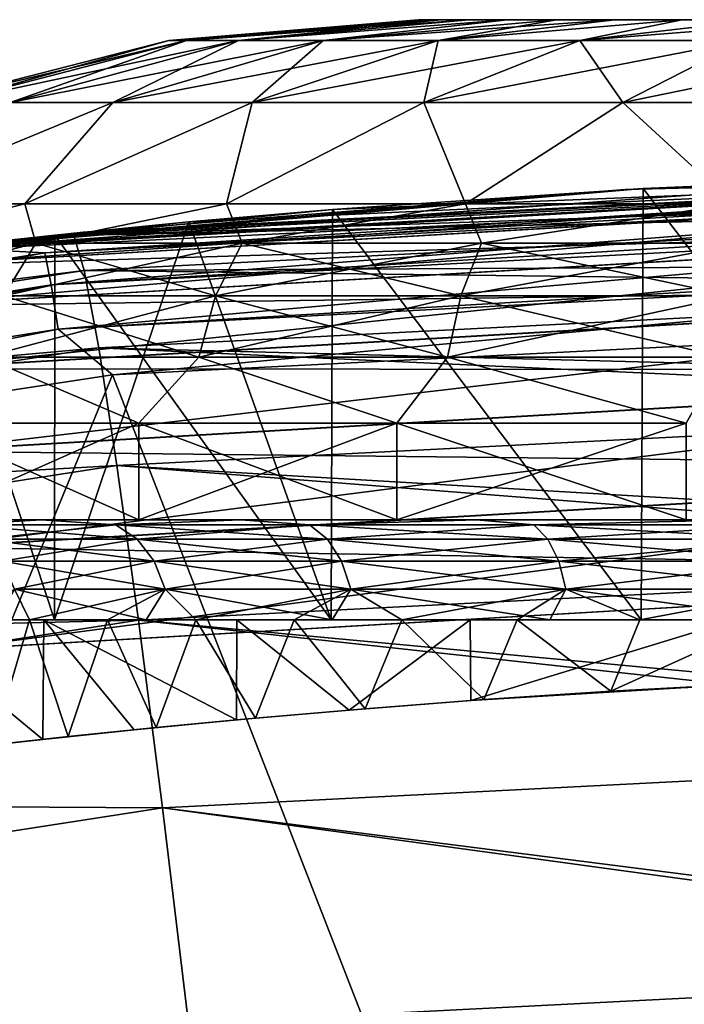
# Model space of a CAD drawing. Header units: metres. Extents: x -24 to 24, y -238 to 25.
# Tile 466 of 477: x -2.6 to -1.27, y 22.83 to 24.8. Entities that reach past the tile are written whole.
import ezdxf

# ---------------------------------------------------------------- set-up
doc = ezdxf.new("R2010")
doc.units = ezdxf.units.M
doc.layers.add('solid_10441023_001', color=7, linetype='CONTINUOUS')

msp = doc.modelspace()

# ---------------------------------------------------------------- linework, layer by layer
at = {"layer": 'solid_10441023_001'}
for points in [[(-2.29784, 24.758404, -53.299999), (-1.799999, 24.799999, -53.299999), (-1.788672, 24.799999, -53.501629)], [(-2.29784, 24.758404, -53.299999), (-2.262931, 24.758404, -52.900986), (-1.799999, 24.799999, -53.299999)], [(-2.262931, 24.758404, -53.699017), (-2.29784, 24.758404, -53.299999), (-1.788672, 24.799999, -53.501629)], [(-2.262931, 24.758404, -52.900986), (-1.754826, 24.799999, -52.899273), (-1.788672, 24.799999, -53.098373)], [(-2.262931, 24.758404, -52.900986), (-2.159264, 24.758404, -52.514091), (-1.754826, 24.799999, -52.899273)], [(-2.262931, 24.758404, -52.900986), (-1.788672, 24.799999, -53.098373), (-1.799999, 24.799999, -53.299999)], [(-2.262931, 24.758404, -53.699017), (-1.788672, 24.799999, -53.501629), (-1.754826, 24.799999, -53.700729)], [(-2.262931, 24.758404, -53.699017), (-1.754826, 24.799999, -53.700729), (-1.698898, 24.799999, -53.894764)], [(-2.159264, 24.758404, -54.085907), (-2.262931, 24.758404, -53.699017), (-1.698898, 24.799999, -53.894764)], [(-2.159264, 24.758404, -52.514091), (-1.621573, 24.799999, -52.518658), (-1.698898, 24.799999, -52.705235)], [(-2.159264, 24.758404, -52.514091), (-1.989988, 24.758404, -52.151081), (-1.621573, 24.799999, -52.518658)], [(-2.159264, 24.758404, -52.514091), (-1.698898, 24.799999, -52.705235), (-1.754826, 24.799999, -52.899273)], [(-2.159264, 24.758404, -54.085907), (-1.698898, 24.799999, -53.894764), (-1.621573, 24.799999, -54.081341)], [(-1.989988, 24.758404, -54.448921), (-2.159264, 24.758404, -54.085907), (-1.621573, 24.799999, -54.081341)], [(-1.989988, 24.758404, -52.151081), (-1.523855, 24.799999, -52.341946), (-1.621573, 24.799999, -52.518658)], [(-1.989988, 24.758404, -52.151081), (-1.760248, 24.758404, -51.822975), (-1.523855, 24.799999, -52.341946)], [(-1.989988, 24.758404, -54.448921), (-1.621573, 24.799999, -54.081341), (-1.523855, 24.799999, -54.258053)], [(-1.989988, 24.758404, -54.448921), (-1.523855, 24.799999, -54.258053), (-1.40693, 24.799999, -54.422741)], [(-1.760248, 24.758404, -54.777023), (-1.989988, 24.758404, -54.448921), (-1.40693, 24.799999, -54.422741)], [(-1.788672, 24.799999, -53.501629), (-1.799999, 24.799999, -53.299999), (-1.788672, 24.799999, -53.098373)], [(-1.788672, 24.799999, -53.501629), (-1.788672, 24.799999, -53.098373), (-1.754826, 24.799999, -52.899273)], [(-1.754826, 24.799999, -53.700729), (-1.788672, 24.799999, -53.501629), (-1.754826, 24.799999, -52.899273)], [(-1.760248, 24.758404, -51.822975), (-1.272325, 24.799999, -52.026741), (-1.40693, 24.799999, -52.177261)], [(-1.760248, 24.758404, -51.822975), (-1.477023, 24.758404, -51.539753), (-1.272325, 24.799999, -52.026741)], [(-1.760248, 24.758404, -51.822975), (-1.40693, 24.799999, -52.177261), (-1.523855, 24.799999, -52.341946)], [(-1.760248, 24.758404, -54.777023), (-1.40693, 24.799999, -54.422741), (-1.272325, 24.799999, -54.573257)], [(-1.477023, 24.758404, -55.060249), (-1.760248, 24.758404, -54.777023), (-1.272325, 24.799999, -54.573257)], [(-1.754826, 24.799999, -53.700729), (-1.754826, 24.799999, -52.899273), (-1.698898, 24.799999, -52.705235)], [(-1.698898, 24.799999, -53.894764), (-1.754826, 24.799999, -53.700729), (-1.698898, 24.799999, -52.705235)], [(-1.698898, 24.799999, -53.894764), (-1.698898, 24.799999, -52.705235), (-1.621573, 24.799999, -52.518658)], [(-1.621573, 24.799999, -54.081341), (-1.698898, 24.799999, -53.894764), (-1.621573, 24.799999, -52.518658)], [(-1.621573, 24.799999, -54.081341), (-1.621573, 24.799999, -52.518658), (-1.523855, 24.799999, -52.341946)], [(-1.523855, 24.799999, -54.258053), (-1.621573, 24.799999, -54.081341), (-1.523855, 24.799999, -52.341946)], [(-1.523855, 24.799999, -54.258053), (-1.523855, 24.799999, -52.341946), (-1.40693, 24.799999, -52.177261)], [(-1.40693, 24.799999, -54.422741), (-1.523855, 24.799999, -54.258053), (-1.40693, 24.799999, -52.177261)], [(-1.477023, 24.758404, -51.539753), (-1.121681, 24.799999, -51.892223), (-1.272325, 24.799999, -52.026741)], [(-1.477023, 24.758404, -51.539753), (-1.14892, 24.758404, -51.310013), (-1.121681, 24.799999, -51.892223)], [(-1.477023, 24.758404, -55.060249), (-1.272325, 24.799999, -54.573257), (-1.121681, 24.799999, -54.707775)], [(-1.477023, 24.758404, -55.060249), (-1.121681, 24.799999, -54.707775), (-0.956921, 24.799999, -54.824566)], [(-1.14892, 24.758404, -55.289989), (-1.477023, 24.758404, -55.060249), (-0.956921, 24.799999, -54.824566)], [(-1.40693, 24.799999, -54.422741), (-1.40693, 24.799999, -52.177261), (-1.272325, 24.799999, -52.026741)], [(-1.272325, 24.799999, -54.573257), (-1.40693, 24.799999, -54.422741), (-1.272325, 24.799999, -52.026741)], [(-1.272325, 24.799999, -54.573257), (-1.272325, 24.799999, -52.026741), (-1.121681, 24.799999, -51.892223)], [(-1.121681, 24.799999, -54.707775), (-1.272325, 24.799999, -54.573257), (-1.121681, 24.799999, -51.892223)], [(-2.262931, 24.758404, -53.699017), (-2.740544, 24.634441, -53.783234), (-2.782821, 24.634441, -53.299999)], [(-2.29784, 24.758404, -53.299999), (-2.782821, 24.634441, -53.299999), (-2.740544, 24.634441, -52.816769)], [(-2.262931, 24.758404, -53.699017), (-2.782821, 24.634441, -53.299999), (-2.29784, 24.758404, -53.299999)], [(-2.159264, 24.758404, -54.085907), (-2.614997, 24.634441, -54.251781), (-2.740544, 24.634441, -53.783234)], [(-2.159264, 24.758404, -54.085907), (-2.740544, 24.634441, -53.783234), (-2.262931, 24.758404, -53.699017)], [(-2.262931, 24.758404, -52.900986), (-2.740544, 24.634441, -52.816769), (-2.614997, 24.634441, -52.348221)], [(-2.29784, 24.758404, -53.299999), (-2.740544, 24.634441, -52.816769), (-2.262931, 24.758404, -52.900986)], [(-1.989988, 24.758404, -54.448921), (-2.409994, 24.634441, -54.69141), (-2.614997, 24.634441, -54.251781)], [(-1.989988, 24.758404, -54.448921), (-2.614997, 24.634441, -54.251781), (-2.159264, 24.758404, -54.085907)], [(-2.159264, 24.758404, -52.514091), (-2.614997, 24.634441, -52.348221), (-2.409994, 24.634441, -51.908588)], [(-2.262931, 24.758404, -52.900986), (-2.614997, 24.634441, -52.348221), (-2.159264, 24.758404, -52.514091)], [(-1.760248, 24.758404, -54.777023), (-2.131765, 24.634441, -55.088764), (-2.409994, 24.634441, -54.69141)], [(-1.760248, 24.758404, -54.777023), (-2.409994, 24.634441, -54.69141), (-1.989988, 24.758404, -54.448921)], [(-1.989988, 24.758404, -52.151081), (-2.409994, 24.634441, -51.908588), (-2.131765, 24.634441, -51.511238)], [(-2.159264, 24.758404, -52.514091), (-2.409994, 24.634441, -51.908588), (-1.989988, 24.758404, -52.151081)], [(-1.477023, 24.758404, -55.060249), (-1.788763, 24.634441, -55.431767), (-2.131765, 24.634441, -55.088764)], [(-1.477023, 24.758404, -55.060249), (-2.131765, 24.634441, -55.088764), (-1.760248, 24.758404, -54.777023)], [(-1.760248, 24.758404, -51.822975), (-2.131765, 24.634441, -51.511238), (-1.788763, 24.634441, -51.168236)], [(-1.989988, 24.758404, -52.151081), (-2.131765, 24.634441, -51.511238), (-1.760248, 24.758404, -51.822975)], [(-1.14892, 24.758404, -55.289989), (-1.391411, 24.634441, -55.709995), (-1.788763, 24.634441, -55.431767)], [(-1.14892, 24.758404, -55.289989), (-1.788763, 24.634441, -55.431767), (-1.477023, 24.758404, -55.060249)], [(-1.477023, 24.758404, -51.539753), (-1.788763, 24.634441, -51.168236), (-1.391411, 24.634441, -50.890007)], [(-1.760248, 24.758404, -51.822975), (-1.788763, 24.634441, -51.168236), (-1.477023, 24.758404, -51.539753)], [(-1.477023, 24.758404, -51.539753), (-1.391411, 24.634441, -50.890007), (-1.14892, 24.758404, -51.310013)], [(-0.785908, 24.758404, -55.459263), (-0.951781, 24.634441, -55.914997), (-1.391411, 24.634441, -55.709995)], [(-0.785908, 24.758404, -55.459263), (-1.391411, 24.634441, -55.709995), (-1.14892, 24.758404, -55.289989)], [(-1.14892, 24.758404, -51.310013), (-1.391411, 24.634441, -50.890007), (-0.951781, 24.634441, -50.685005)], [(-2.409994, 24.634441, -51.908588), (-2.900333, 24.431805, -51.855816), (-2.585581, 24.431805, -51.347469)], [(-2.409994, 24.634441, -51.908588), (-2.614997, 24.634441, -52.348221), (-2.900333, 24.431805, -51.855816)], [(-2.409994, 24.634441, -54.69141), (-2.585572, 24.431805, -55.252541), (-2.900326, 24.431805, -54.744198)], [(-2.614997, 24.634441, -54.251781), (-2.409994, 24.634441, -54.69141), (-2.900326, 24.431805, -54.744198)], [(-2.131765, 24.634441, -51.511238), (-2.585581, 24.431805, -51.347469), (-2.182781, 24.431805, -50.905617)], [(-2.131765, 24.634441, -51.511238), (-2.409994, 24.634441, -51.908588), (-2.585581, 24.431805, -51.347469)], [(-2.131765, 24.634441, -55.088764), (-2.18277, 24.431805, -55.694393), (-2.585572, 24.431805, -55.252541)], [(-2.409994, 24.634441, -54.69141), (-2.131765, 24.634441, -55.088764), (-2.585572, 24.431805, -55.252541)], [(-1.788763, 24.634441, -51.168236), (-2.182781, 24.431805, -50.905617), (-1.705647, 24.431805, -50.5453)], [(-1.788763, 24.634441, -51.168236), (-2.131765, 24.634441, -51.511238), (-2.182781, 24.431805, -50.905617)], [(-1.788763, 24.634441, -55.431767), (-1.705636, 24.431805, -56.054707), (-2.18277, 24.431805, -55.694393)], [(-2.131765, 24.634441, -55.088764), (-1.788763, 24.634441, -55.431767), (-2.18277, 24.431805, -55.694393)], [(-1.391411, 24.634441, -50.890007), (-1.788763, 24.634441, -51.168236), (-1.705647, 24.431805, -50.5453)], [(-1.788763, 24.634441, -55.431767), (-1.391411, 24.634441, -55.709995), (-1.705636, 24.431805, -56.054707)], [(-1.391411, 24.634441, -50.890007), (-1.705647, 24.431805, -50.5453), (-1.17043, 24.431805, -50.278793)], [(-1.391411, 24.634441, -55.709995), (-1.170419, 24.431805, -56.321213), (-1.705636, 24.431805, -56.054707)], [(-0.951781, 24.634441, -50.685005), (-1.391411, 24.634441, -50.890007), (-1.17043, 24.431805, -50.278793)], [(-1.391411, 24.634441, -55.709995), (-0.951781, 24.634441, -55.914997), (-1.170419, 24.431805, -56.321213)], [(-2.844276, 24.334339, -102.400002), (0, 24.5, -57.25), (0, 24.5, -102.400002)], [(-0.686016, 24.490395, -57.186718), (0, 24.5, -57.25), (-2.844276, 24.334339, -102.400002)], [(-2.841112, 24.307264, -102.607056), (-2.844276, 24.334339, -102.400002), (0, 24.5, -102.400002)], [(-2.771899, 24.34269, -50.974316), (-2.844276, 24.334339, 43.099998), (0, 24.5, 43.099998)], [(0, 24.472958, 43.306248), (0, 24.5, 43.099998), (-2.844276, 24.334339, 43.099998)], [(-1.350438, 24.462753, -56.998402), (-0.686016, 24.490395, -57.186718), (-2.844276, 24.334339, -102.400002)], [(0, 24.47274, -102.607056), (-2.841112, 24.307264, -102.607056), (0, 24.5, -102.400002)], [(-2.525731, 24.369463, -50.728146), (-2.771899, 24.34269, -50.974316), (0, 24.5, 43.099998)], [(-2.736919, 24.344151, 58.323162), (-2.469342, 24.37524, 58.386086), (0, 24.5, 58.443073)], [(-2.736919, 24.344151, 58.323162), (0, 24.5, 58.443073), (0, 24.497602, 58.394157)], [(-2.545766, 24.333725, 58.202251), (-2.736919, 24.344151, 58.323162), (0, 24.497602, 58.394157)], [(-2.545766, 24.333725, 58.202251), (0, 24.497602, 58.394157), (0, 24.480036, 58.303196)], [(-2.257971, 24.395729, -50.506001), (-2.525731, 24.369463, -50.728146), (0, 24.5, 43.099998)], [(0, 24.49552, 65.654892), (-1.38657, 24.460732, 65.491135), (-2.488129, 24.36858, 65.686508)], [(0, 24.452522, 66.040741), (0, 24.49552, 65.654892), (-2.488129, 24.36858, 65.686508)], [(0, 24.5, 65.482971), (0, 24.5, 58.443073), (-2.469342, 24.37524, 58.386086)], [(-1.38657, 24.460732, 65.491135), (0, 24.5, 65.482971), (-2.469342, 24.37524, 58.386086)], [(-1.971051, 24.420586, -50.309788), (-2.257971, 24.395729, -50.506001), (0, 24.5, 43.099998)], [(-1.350444, 24.462753, -50.001598), (-1.971051, 24.420586, -50.309788), (0, 24.5, 43.099998)], [(0, 24.49552, 65.654892), (0, 24.5, 65.482971), (-1.38657, 24.460732, 65.491135)], [(-0.686019, 24.490393, -49.813282), (-1.350444, 24.462753, -50.001598), (0, 24.5, 43.099998)], [(-0.689021, 23.6, -49.813843), (-1.350444, 24.462753, -50.001598), (-0.686019, 24.490393, -49.813282)], [(-0.689021, 23.6, -57.186157), (-0.686016, 24.490395, -57.186718), (-1.350438, 24.462753, -56.998402)], [(-2.841137, 24.30748, 43.306248), (0, 24.472958, 43.306248), (-2.844276, 24.334339, 43.099998)], [(0, 24.393135, 43.499454), (0, 24.472958, 43.306248), (-2.841137, 24.30748, 43.306248)], [(-2.831821, 24.227781, -102.800179), (-2.841112, 24.307264, -102.607056), (0, 24.47274, -102.607056)], [(0, 24.392715, -102.800179), (-2.831821, 24.227781, -102.800179), (0, 24.47274, -102.607056)], [(-2.545766, 24.333725, 58.202251), (0, 24.480036, 58.303196), (0, 24.467016, 58.264481)], [(-2.545766, 24.333725, 58.202251), (0, 24.467016, 58.264481), (-2.53336, 24.270206, 58.08503)], [(-2.53336, 24.270206, 58.08503), (0, 24.467016, 58.264481), (0, 24.421825, 58.174629)], [(-1.97104, 24.420586, -56.69022), (-1.350438, 24.462753, -56.998402), (-2.844276, 24.334339, -102.400002)], [(-2.765031, 24.343472, 65.516441), (-1.38657, 24.460732, 65.491135), (-2.469342, 24.37524, 58.386086)], [(-2.488129, 24.36858, 65.686508), (-1.38657, 24.460732, 65.491135), (-2.765031, 24.343472, 65.516441)], [(0, 24.452522, 66.040741), (-2.488129, 24.36858, 65.686508), (0, 24.424351, 66.185509)], [(-1.354595, 23.6, -50.003204), (-1.971051, 24.420586, -50.309788), (-1.350444, 24.462753, -50.001598)], [(-1.354595, 23.6, -56.996796), (-1.350438, 24.462753, -56.998402), (-1.97104, 24.420586, -56.69022)], [(-0.689021, 23.6, -57.186157), (-1.350438, 24.462753, -56.998402), (-1.354595, 23.6, -56.996796)], [(-1.354595, 23.6, -50.003204), (-1.350444, 24.462753, -50.001598), (-0.689021, 23.6, -49.813843)], [(-2.898782, 24.352942, -51.626389), (-2.585581, 24.431805, -51.347469), (-2.900333, 24.431805, -51.855816)], [(-2.898782, 24.352942, -54.973614), (-2.900326, 24.431805, -54.744198), (-2.585572, 24.431805, -55.252541)], [(-2.564123, 24.352942, -51.148445), (-2.585581, 24.431805, -51.347469), (-2.898782, 24.352942, -51.626389)], [(-2.898782, 24.352942, -54.973614), (-2.585572, 24.431805, -55.252541), (-2.564123, 24.352942, -55.451553)], [(-2.564123, 24.352942, -51.148445), (-2.182781, 24.431805, -50.905617), (-2.585581, 24.431805, -51.347469)], [(-2.564123, 24.352942, -55.451553), (-2.585572, 24.431805, -55.252541), (-2.18277, 24.431805, -55.694393)], [(-2.151555, 24.352942, -50.735878), (-2.182781, 24.431805, -50.905617), (-2.564123, 24.352942, -51.148445)], [(-2.564123, 24.352942, -55.451553), (-2.18277, 24.431805, -55.694393), (-2.151555, 24.352942, -55.864124)], [(-2.151555, 24.352942, -50.735878), (-1.705647, 24.431805, -50.5453), (-2.182781, 24.431805, -50.905617)], [(-2.151555, 24.352942, -55.864124), (-2.18277, 24.431805, -55.694393), (-1.705636, 24.431805, -56.054707)], [(-1.673612, 24.352942, -50.401218), (-1.705647, 24.431805, -50.5453), (-2.151555, 24.352942, -50.735878)], [(-2.151555, 24.352942, -55.864124), (-1.705636, 24.431805, -56.054707), (-1.673612, 24.352942, -56.19878)], [(-1.673612, 24.352942, -50.401218), (-1.17043, 24.431805, -50.278793), (-1.705647, 24.431805, -50.5453)], [(-1.673612, 24.352942, -56.19878), (-1.705636, 24.431805, -56.054707), (-1.170419, 24.431805, -56.321213)], [(-1.144818, 24.352942, -50.154636), (-1.17043, 24.431805, -50.278793), (-1.673612, 24.352942, -50.401218)], [(-1.673612, 24.352942, -56.19878), (-1.170419, 24.431805, -56.321213), (-1.144818, 24.352942, -56.445362)], [(-2.257964, 24.395729, -56.494007), (-1.97104, 24.420586, -56.69022), (-2.844276, 24.334339, -102.400002)], [(-2.53336, 24.270206, 58.08503), (0, 24.421825, 58.174629), (0, 24.403185, 58.147369)], [(-2.488129, 24.36858, 65.686508), (-2.46728, 24.298422, 66.216858), (0, 24.424351, 66.185509)], [(0, 24.311453, 66.582458), (0, 24.424351, 66.185509), (-2.46728, 24.298422, 66.216858)], [(-1.974054, 23.6, -50.311646), (-2.257971, 24.395729, -50.506001), (-1.971051, 24.420586, -50.309788)], [(-1.974054, 23.6, -56.688354), (-1.97104, 24.420586, -56.69022), (-2.257964, 24.395729, -56.494007)], [(-1.354595, 23.6, -56.996796), (-1.97104, 24.420586, -56.69022), (-1.974054, 23.6, -56.688354)], [(-1.974054, 23.6, -50.311646), (-1.971051, 24.420586, -50.309788), (-1.354595, 23.6, -50.003204)], [(-2.525723, 24.369463, -56.271862), (-2.257964, 24.395729, -56.494007), (-2.844276, 24.334339, -102.400002)], [(-2.83187, 24.228197, 43.499454), (0, 24.393135, 43.499454), (-2.841137, 24.30748, 43.306248)], [(0, 24.265982, 43.66539), (0, 24.393135, 43.499454), (-2.83187, 24.228197, 43.499454)], [(-2.81704, 24.101315, -102.965981), (-2.831821, 24.227781, -102.800179), (0, 24.392715, -102.800179)], [(0, 24.265388, -102.965981), (-2.81704, 24.101315, -102.965981), (0, 24.392715, -102.800179)], [(-2.53336, 24.270206, 58.08503), (0, 24.403185, 58.147369), (-2.519498, 24.181541, 57.992004)], [(-2.5263, 23.6, -50.728664), (-2.525731, 24.369463, -50.728146), (-2.257971, 24.395729, -50.506001)], [(-2.5263, 23.6, -50.728664), (-2.257971, 24.395729, -50.506001), (-1.974054, 23.6, -50.311646)], [(-1.974054, 23.6, -56.688354), (-2.257964, 24.395729, -56.494007), (-2.525723, 24.369463, -56.271862)], [(-2.519498, 24.181541, 57.992004), (0, 24.403185, 58.147369), (0, 24.329788, 58.067253)], [(-2.488129, 24.36858, 65.686508), (-4.133222, 24.14884, 65.55986), (-4.950073, 23.988949, 65.788254)], [(-2.488129, 24.36858, 65.686508), (-4.950073, 23.988949, 65.788254), (-2.46728, 24.298422, 66.216858)], [(-2.765031, 24.343472, 65.516441), (-2.469342, 24.37524, 58.386086), (-4.92091, 24.000721, 58.215004)], [(-2.736919, 24.344151, 58.323162), (-4.92091, 24.000721, 58.215004), (-2.469342, 24.37524, 58.386086)], [(-2.488129, 24.36858, 65.686508), (-2.765031, 24.343472, 65.516441), (-4.133222, 24.14884, 65.55986)], [(-2.771892, 24.342691, -56.025688), (-2.525723, 24.369463, -56.271862), (-2.844276, 24.334339, -102.400002)], [(-2.5263, 23.6, -50.728664), (-2.771899, 24.34269, -50.974316), (-2.525731, 24.369463, -50.728146)], [(-2.5263, 23.6, -56.271336), (-2.525723, 24.369463, -56.271862), (-2.771892, 24.342691, -56.025688)], [(-1.974054, 23.6, -56.688354), (-2.525723, 24.369463, -56.271862), (-2.5263, 23.6, -56.271336)], [(-2.564123, 24.352942, -55.451553), (-2.627569, 24.248238, -55.504791), (-2.970509, 24.248238, -55.015022)], [(-2.898782, 24.352942, -54.973614), (-2.564123, 24.352942, -55.451553), (-2.970509, 24.248238, -55.015022)], [(-2.564123, 24.352942, -51.148445), (-2.898782, 24.352942, -51.626389), (-2.627569, 24.248238, -51.095207)], [(-2.151555, 24.352942, -55.864124), (-2.204792, 24.248238, -55.92757), (-2.627569, 24.248238, -55.504791)], [(-2.564123, 24.352942, -55.451553), (-2.151555, 24.352942, -55.864124), (-2.627569, 24.248238, -55.504791)], [(-2.564123, 24.352942, -51.148445), (-2.627569, 24.248238, -51.095207), (-2.204792, 24.248238, -50.672432)], [(-2.151555, 24.352942, -50.735878), (-2.564123, 24.352942, -51.148445), (-2.204792, 24.248238, -50.672432)], [(-1.673612, 24.352942, -56.19878), (-1.715024, 24.248238, -56.270508), (-2.204792, 24.248238, -55.92757)], [(-2.151555, 24.352942, -55.864124), (-1.673612, 24.352942, -56.19878), (-2.204792, 24.248238, -55.92757)], [(-2.151555, 24.352942, -50.735878), (-2.204792, 24.248238, -50.672432), (-1.715024, 24.248238, -50.329491)], [(-1.673612, 24.352942, -50.401218), (-2.151555, 24.352942, -50.735878), (-1.715024, 24.248238, -50.329491)], [(-1.144818, 24.352942, -56.445362), (-1.173146, 24.248238, -56.52319), (-1.715024, 24.248238, -56.270508)], [(-1.673612, 24.352942, -56.19878), (-1.144818, 24.352942, -56.445362), (-1.715024, 24.248238, -56.270508)], [(-1.673612, 24.352942, -50.401218), (-1.715024, 24.248238, -50.329491), (-1.173146, 24.248238, -50.076809)], [(-1.144818, 24.352942, -50.154636), (-1.673612, 24.352942, -50.401218), (-1.173146, 24.248238, -50.076809)], [(-5.057353, 23.936728, 58.017132), (-2.736919, 24.344151, 58.323162), (-2.545766, 24.333725, 58.202251)], [(-5.057353, 23.936728, 58.017132), (-2.545766, 24.333725, 58.202251), (-5.032791, 23.87513, 57.900803)], [(-2.545766, 24.333725, 58.202251), (-2.53336, 24.270206, 58.08503), (-5.032791, 23.87513, 57.900803)], [(-2.5263, 23.6, -56.271336), (-2.771892, 24.342691, -56.025688), (-2.992522, 23.6, -55.759937)], [(-2.992522, 23.6, -51.240063), (-2.771899, 24.34269, -50.974316), (-2.5263, 23.6, -50.728664)], [(-2.519498, 24.181541, 57.992004), (0, 24.329788, 58.067253), (0, 24.31402, 58.053982)], [(-2.519498, 24.181541, 57.992004), (0, 24.31402, 58.053982), (-2.410843, 24.089916, 57.933311)], [(0, 24.311453, 66.582458), (-2.46728, 24.298422, 66.216858), (0, 24.268318, 66.697647)], [(0, 24.31402, 58.053982), (0, 24.211309, 57.989918), (-2.410843, 24.089916, 57.933311)], [(-4.950073, 23.988949, 65.788254), (-4.907294, 23.921631, 66.31765), (-2.46728, 24.298422, 66.216858)], [(-2.46728, 24.298422, 66.216858), (-4.907294, 23.921631, 66.31765), (-2.438273, 24.143818, 66.728607)], [(-2.46728, 24.298422, 66.216858), (-2.438273, 24.143818, 66.728607), (0, 24.268318, 66.697647)], [(-5.032791, 23.87513, 57.900803), (-2.53336, 24.270206, 58.08503), (-5.005347, 23.788609, 57.808777)], [(-2.53336, 24.270206, 58.08503), (-2.519498, 24.181541, 57.992004), (-5.005347, 23.788609, 57.808777)], [(-2.817108, 24.101904, 43.66539), (0, 24.265982, 43.66539), (-2.83187, 24.228197, 43.499454)], [(0, 24.100182, 43.792717), (0, 24.265982, 43.66539), (-2.817108, 24.101904, 43.66539)], [(-2.797776, 23.936504, -103.093132), (-2.81704, 24.101315, -102.965981), (0, 24.265388, -102.965981)], [(0, 24.099455, -103.093132), (-2.797776, 23.936504, -103.093132), (0, 24.265388, -102.965981)], [(0, 24.080853, 67.092537), (0, 24.268318, 66.697647), (-2.438273, 24.143818, 66.728607)], [(-2.204792, 24.248238, -55.92757), (-2.238323, 24.125349, -55.967529), (-2.66753, 24.125349, -55.538322)], [(-2.627569, 24.248238, -55.504791), (-2.204792, 24.248238, -55.92757), (-2.66753, 24.125349, -55.538322)], [(-2.627569, 24.248238, -51.095207), (-2.66753, 24.125349, -51.061676), (-2.238323, 24.125349, -50.632469)], [(-2.204792, 24.248238, -50.672432), (-2.627569, 24.248238, -51.095207), (-2.238323, 24.125349, -50.632469)], [(-1.715024, 24.248238, -56.270508), (-1.741106, 24.125349, -56.315685), (-2.238323, 24.125349, -55.967529)], [(-2.204792, 24.248238, -55.92757), (-1.715024, 24.248238, -56.270508), (-2.238323, 24.125349, -55.967529)], [(-2.204792, 24.248238, -50.672432), (-2.238323, 24.125349, -50.632469), (-1.741106, 24.125349, -50.284317)], [(-1.715024, 24.248238, -50.329491), (-2.204792, 24.248238, -50.672432), (-1.741106, 24.125349, -50.284317)], [(-1.173146, 24.248238, -56.52319), (-1.190987, 24.125349, -56.572208), (-1.741106, 24.125349, -56.315685)], [(-1.715024, 24.248238, -56.270508), (-1.173146, 24.248238, -56.52319), (-1.741106, 24.125349, -56.315685)], [(-1.715024, 24.248238, -50.329491), (-1.741106, 24.125349, -50.284317), (-1.190987, 24.125349, -50.02779)], [(-1.173146, 24.248238, -50.076809), (-1.715024, 24.248238, -50.329491), (-1.190987, 24.125349, -50.02779)], [(-2.410843, 24.089916, 57.933311), (0, 24.211309, 57.989918), (-1.248403, 21.103544, 56.540745)], [(-5.005347, 23.788609, 57.808777), (-2.519498, 24.181541, 57.992004), (-4.807395, 23.724899, 57.763103)], [(-2.519498, 24.181541, 57.992004), (-2.410843, 24.089916, 57.933311), (-4.807395, 23.724899, 57.763103)], [(-4.907294, 23.921631, 66.31765), (-4.848348, 23.771116, 66.828041), (-2.438273, 24.143818, 66.728607)], [(-2.438273, 24.143818, 66.728607), (-4.848348, 23.771116, 66.828041), (-2.401871, 23.908834, 67.208275)], [(-2.438273, 24.143818, 66.728607), (-2.401871, 23.908834, 67.208275), (0, 24.031527, 67.177803)], [(0, 24.080853, 67.092537), (-2.438273, 24.143818, 66.728607), (0, 24.031527, 67.177803)], [(-2.66753, 24.125349, -51.061676), (-2.793065, 23.993172, -51.190784), (-2.357941, 23.993172, -50.713474)], [(-2.66753, 24.125349, -55.538322), (-2.357934, 23.993172, -55.886532), (-2.793059, 23.993172, -55.409222)], [(-2.66753, 24.125349, -55.538322), (-2.238323, 24.125349, -55.967529), (-2.357934, 23.993172, -55.886532)], [(-2.238323, 24.125349, -50.632469), (-2.66753, 24.125349, -51.061676), (-2.357941, 23.993172, -50.713474)], [(-2.238323, 24.125349, -50.632469), (-2.357941, 23.993172, -50.713474), (-1.842519, 23.993172, -50.324245)], [(-2.238323, 24.125349, -55.967529), (-1.842513, 23.993172, -56.275761), (-2.357934, 23.993172, -55.886532)], [(-2.238323, 24.125349, -55.967529), (-1.741106, 24.125349, -56.315685), (-1.842513, 23.993172, -56.275761)], [(-1.741106, 24.125349, -50.284317), (-2.238323, 24.125349, -50.632469), (-1.842519, 23.993172, -50.324245)], [(-1.741106, 24.125349, -50.284317), (-1.842519, 23.993172, -50.324245), (-1.264353, 23.993172, -50.03635)], [(-1.741106, 24.125349, -56.315685), (-1.264347, 23.993172, -56.563652), (-1.842513, 23.993172, -56.275761)], [(-1.741106, 24.125349, -56.315685), (-1.190987, 24.125349, -56.572208), (-1.264347, 23.993172, -56.563652)], [(-1.190987, 24.125349, -50.02779), (-1.741106, 24.125349, -50.284317), (-1.264353, 23.993172, -50.03635)], [(-2.79786, 23.937225, 43.792717), (0, 24.100182, 43.792717), (-2.817108, 24.101904, 43.66539)], [(0, 23.907055, 43.872742), (0, 24.100182, 43.792717), (-2.79786, 23.937225, 43.792717)], [(-2.775346, 23.7446, -103.172958), (-2.797776, 23.936504, -103.093132), (0, 24.099455, -103.093132)], [(0, 23.906246, -103.172958), (-2.775346, 23.7446, -103.172958), (0, 24.099455, -103.093132)], [(-4.807395, 23.724899, 57.763103), (-2.410843, 24.089916, 57.933311), (-3.739709, 20.856062, 56.425343)], [(-2.410843, 24.089916, 57.933311), (-1.248403, 21.103544, 56.540745), (-3.739709, 20.856062, 56.425343)], [(0, 23.767357, 67.556297), (0, 24.031527, 67.177803), (-2.401871, 23.908834, 67.208275)], [(-2.793065, 23.993172, -51.190784), (-2.793057, 23.799999, -51.190773), (-2.357961, 23.799999, -50.713493)], [(-2.357941, 23.993172, -50.713474), (-2.793065, 23.993172, -51.190784), (-2.357961, 23.799999, -50.713493)], [(-2.793059, 23.993172, -55.409222), (-2.357934, 23.993172, -55.886532), (-2.793057, 23.799999, -55.409225)], [(-2.357934, 23.993172, -55.886532), (-2.357961, 23.799999, -55.886505), (-2.793057, 23.799999, -55.409225)], [(-1.842513, 23.993172, -56.275761), (-1.842506, 23.799999, -56.275764), (-2.357961, 23.799999, -55.886505)], [(-2.357934, 23.993172, -55.886532), (-1.842513, 23.993172, -56.275761), (-2.357961, 23.799999, -55.886505)], [(-2.357941, 23.993172, -50.713474), (-2.357961, 23.799999, -50.713493), (-1.842506, 23.799999, -50.324234)], [(-1.842519, 23.993172, -50.324245), (-2.357941, 23.993172, -50.713474), (-1.842506, 23.799999, -50.324234)], [(-1.842519, 23.993172, -50.324245), (-1.842506, 23.799999, -50.324234), (-1.26438, 23.799999, -50.036362)], [(-1.264353, 23.993172, -50.03635), (-1.842519, 23.993172, -50.324245), (-1.26438, 23.799999, -50.036362)], [(-1.842513, 23.993172, -56.275761), (-1.264347, 23.993172, -56.563652), (-1.842506, 23.799999, -56.275764)], [(-1.264347, 23.993172, -56.563652), (-1.26438, 23.799999, -56.563641), (-1.842506, 23.799999, -56.275764)], [(-2.77544, 23.745405, 43.872742), (0, 23.907055, 43.872742), (-2.79786, 23.937225, 43.792717)], [(-4.848348, 23.771116, 66.828041), (-4.774786, 23.541372, 67.305984), (-2.401871, 23.908834, 67.208275)], [(-2.401871, 23.908834, 67.208275), (-4.774786, 23.541372, 67.305984), (-2.359033, 23.599659, 67.64325)], [(-2.77544, 23.745405, 43.872742), (0, 23.700001, 43.900002), (0, 23.907055, 43.872742)], [(0, 23.906246, -103.172958), (-2.747315, 23.540226, -103.199997), (-2.775346, 23.7446, -103.172958)], [(0, 23.906246, -103.172958), (0, 23.700001, -103.199997), (-2.747315, 23.540226, -103.199997)], [(-2.401871, 23.908834, 67.208275), (-2.359033, 23.599659, 67.64325), (0, 23.720209, 67.613358)], [(0, 23.767357, 67.556297), (-2.401871, 23.908834, 67.208275), (0, 23.720209, 67.613358)], [(-2.553225, 23.799999, -55.229), (-2.864291, 23.799999, -54.726826), (-2.793057, 23.799999, -55.409225)], [(-2.864291, 23.799999, -51.873177), (-2.553226, 23.799999, -51.371002), (-2.793057, 23.799999, -51.190773)], [(-2.717758, 23.790211, -51.7309), (-2.553226, 23.799999, -51.371002), (-2.864291, 23.799999, -51.873177)], [(-2.717758, 23.790211, -54.869099), (-2.864291, 23.799999, -54.726826), (-2.553225, 23.799999, -55.229)], [(-2.553225, 23.799999, -55.229), (-2.793057, 23.799999, -55.409225), (-2.357961, 23.799999, -55.886505)], [(-2.553226, 23.799999, -51.371002), (-2.357961, 23.799999, -50.713493), (-2.793057, 23.799999, -51.190773)], [(-2.403998, 23.790211, -51.282806), (-2.553226, 23.799999, -51.371002), (-2.717758, 23.790211, -51.7309)], [(-2.717758, 23.790211, -54.869099), (-2.553225, 23.799999, -55.229), (-2.403998, 23.790211, -55.317192)], [(-2.553226, 23.799999, -51.371002), (-2.155151, 23.799999, -50.934559), (-2.357961, 23.799999, -50.713493)], [(-2.403998, 23.790211, -51.282806), (-2.155151, 23.799999, -50.934559), (-2.553226, 23.799999, -51.371002)], [(-2.15515, 23.799999, -55.665443), (-2.553225, 23.799999, -55.229), (-2.357961, 23.799999, -55.886505)], [(-2.403998, 23.790211, -55.317192), (-2.553225, 23.799999, -55.229), (-2.15515, 23.799999, -55.665443)], [(-2.017194, 23.790211, -50.896004), (-2.155151, 23.799999, -50.934559), (-2.403998, 23.790211, -51.282806)], [(-2.403998, 23.790211, -55.317192), (-2.15515, 23.799999, -55.665443), (-2.017194, 23.790211, -55.703999)], [(-2.15515, 23.799999, -55.665443), (-2.357961, 23.799999, -55.886505), (-1.842506, 23.799999, -56.275764)], [(-2.155151, 23.799999, -50.934559), (-1.842506, 23.799999, -50.324234), (-2.357961, 23.799999, -50.713493)], [(-2.155151, 23.799999, -50.934559), (-1.683643, 23.799999, -50.578724), (-1.842506, 23.799999, -50.324234)], [(-2.017194, 23.790211, -50.896004), (-1.683643, 23.799999, -50.578724), (-2.155151, 23.799999, -50.934559)], [(-1.683642, 23.799999, -56.021275), (-2.15515, 23.799999, -55.665443), (-1.842506, 23.799999, -56.275764)], [(-2.017194, 23.790211, -55.703999), (-2.15515, 23.799999, -55.665443), (-1.683642, 23.799999, -56.021275)], [(-1.569098, 23.790211, -50.582241), (-1.683643, 23.799999, -50.578724), (-2.017194, 23.790211, -50.896004)], [(-2.017194, 23.790211, -55.703999), (-1.683642, 23.799999, -56.021275), (-1.569098, 23.790211, -56.017757)], [(-1.683642, 23.799999, -56.021275), (-1.842506, 23.799999, -56.275764), (-1.26438, 23.799999, -56.563641)], [(-1.683643, 23.799999, -50.578724), (-1.26438, 23.799999, -50.036362), (-1.842506, 23.799999, -50.324234)], [(-1.683643, 23.799999, -50.578724), (-1.154805, 23.799999, -50.315636), (-1.26438, 23.799999, -50.036362)], [(-1.569098, 23.790211, -50.582241), (-1.154805, 23.799999, -50.315636), (-1.683643, 23.799999, -50.578724)], [(-1.154804, 23.799999, -56.284363), (-1.683642, 23.799999, -56.021275), (-1.26438, 23.799999, -56.563641)], [(-1.569098, 23.790211, -56.017757), (-1.683642, 23.799999, -56.021275), (-1.154804, 23.799999, -56.284363)], [(-1.073326, 23.790211, -50.351059), (-1.154805, 23.799999, -50.315636), (-1.569098, 23.790211, -50.582241)], [(-1.569098, 23.790211, -56.017757), (-1.154804, 23.799999, -56.284363), (-1.073326, 23.790211, -56.24894)], [(-2.717758, 23.790211, -54.869099), (-2.403998, 23.790211, -55.317192), (-2.66943, 23.761766, -54.841198)], [(-2.717758, 23.790211, -51.7309), (-2.66943, 23.761766, -51.758804), (-2.361249, 23.761766, -51.318676)], [(-2.403998, 23.790211, -51.282806), (-2.717758, 23.790211, -51.7309), (-2.361249, 23.761766, -51.318676)], [(-2.403998, 23.790211, -55.317192), (-2.361249, 23.761766, -55.281322), (-2.66943, 23.761766, -54.841198)], [(-2.403998, 23.790211, -55.317192), (-2.017194, 23.790211, -55.703999), (-2.361249, 23.761766, -55.281322)], [(-2.403998, 23.790211, -51.282806), (-2.361249, 23.761766, -51.318676), (-1.981323, 23.761766, -50.938751)], [(-2.017194, 23.790211, -50.896004), (-2.403998, 23.790211, -51.282806), (-1.981323, 23.761766, -50.938751)], [(-2.017194, 23.790211, -55.703999), (-1.981323, 23.761766, -55.661251), (-2.361249, 23.761766, -55.281322)], [(-2.017194, 23.790211, -55.703999), (-1.569098, 23.790211, -56.017757), (-1.981323, 23.761766, -55.661251)], [(-2.017194, 23.790211, -50.896004), (-1.981323, 23.761766, -50.938751), (-1.541196, 23.761766, -50.630569)], [(-1.569098, 23.790211, -50.582241), (-2.017194, 23.790211, -50.896004), (-1.541196, 23.761766, -50.630569)], [(-1.569098, 23.790211, -56.017757), (-1.541196, 23.761766, -55.969429), (-1.981323, 23.761766, -55.661251)], [(-1.569098, 23.790211, -56.017757), (-1.073326, 23.790211, -56.24894), (-1.541196, 23.761766, -55.969429)], [(-1.569098, 23.790211, -50.582241), (-1.541196, 23.761766, -50.630569), (-1.05424, 23.761766, -50.4035)], [(-1.073326, 23.790211, -50.351059), (-1.569098, 23.790211, -50.582241), (-1.05424, 23.761766, -50.4035)], [(-1.073326, 23.790211, -56.24894), (-1.05424, 23.761766, -56.196503), (-1.541196, 23.761766, -55.969429)], [(-2.66943, 23.761766, -54.841198), (-2.361249, 23.761766, -55.281322), (-2.631092, 23.717455, -54.819061)], [(-2.66943, 23.761766, -51.758804), (-2.631092, 23.717455, -51.780937), (-2.327337, 23.717455, -51.347134)], [(-2.361249, 23.761766, -51.318676), (-2.66943, 23.761766, -51.758804), (-2.327337, 23.717455, -51.347134)], [(-2.361249, 23.761766, -55.281322), (-2.327337, 23.717455, -55.252869), (-2.631092, 23.717455, -54.819061)], [(-2.361249, 23.761766, -55.281322), (-1.981323, 23.761766, -55.661251), (-2.327337, 23.717455, -55.252869)], [(-2.361249, 23.761766, -51.318676), (-2.327337, 23.717455, -51.347134), (-1.952868, 23.717455, -50.972664)], [(-1.981323, 23.761766, -50.938751), (-2.361249, 23.761766, -51.318676), (-1.952868, 23.717455, -50.972664)], [(-1.981323, 23.761766, -55.661251), (-1.952868, 23.717455, -55.627338), (-2.327337, 23.717455, -55.252869)], [(-1.981323, 23.761766, -55.661251), (-1.541196, 23.761766, -55.969429), (-1.952868, 23.717455, -55.627338)], [(-1.981323, 23.761766, -50.938751), (-1.952868, 23.717455, -50.972664), (-1.519061, 23.717455, -50.668907)], [(-1.541196, 23.761766, -50.630569), (-1.981323, 23.761766, -50.938751), (-1.519061, 23.717455, -50.668907)], [(-1.541196, 23.761766, -55.969429), (-1.519061, 23.717455, -55.931091), (-1.952868, 23.717455, -55.627338)], [(-1.541196, 23.761766, -55.969429), (-1.05424, 23.761766, -56.196503), (-1.519061, 23.717455, -55.931091)], [(-1.541196, 23.761766, -50.630569), (-1.519061, 23.717455, -50.668907), (-1.039099, 23.717455, -50.445099)], [(-1.05424, 23.761766, -50.4035), (-1.541196, 23.761766, -50.630569), (-1.039099, 23.717455, -50.445099)], [(-1.05424, 23.761766, -56.196503), (-1.039099, 23.717455, -56.154903), (-1.519061, 23.717455, -55.931091)], [(-2.77544, 23.745405, 43.872742), (-2.747315, 23.540226, 43.900002), (0, 23.700001, 43.900002)], [(0, 23.379984, 67.960403), (0, 23.720209, 67.613358), (-2.359033, 23.599659, 67.64325)], [(-2.747315, 23.540226, 43.900002), (0, -23.700001, 43.900002), (0, 23.700001, 43.900002)], [(-2.747315, -23.540226, -103.199997), (0, 23.700001, -103.199997), (0, -23.700001, -103.199997)], [(-2.747315, -23.540226, -103.199997), (-2.747315, 23.540226, -103.199997), (0, 23.700001, -103.199997)], [(-2.631092, 23.717455, -54.819061), (-2.327337, 23.717455, -55.252869), (-2.606503, 23.661625, -54.804867)], [(-2.631092, 23.717455, -51.780937), (-2.606503, 23.661625, -51.795135), (-2.305587, 23.661625, -51.365383)], [(-2.327337, 23.717455, -51.347134), (-2.631092, 23.717455, -51.780937), (-2.305587, 23.661625, -51.365383)], [(-2.327337, 23.717455, -55.252869), (-2.305587, 23.661625, -55.234619), (-2.606503, 23.661625, -54.804867)], [(-2.327337, 23.717455, -55.252869), (-1.952868, 23.717455, -55.627338), (-2.305587, 23.661625, -55.234619)], [(-2.327337, 23.717455, -51.347134), (-2.305587, 23.661625, -51.365383), (-1.934618, 23.661625, -50.994411)], [(-1.952868, 23.717455, -50.972664), (-2.327337, 23.717455, -51.347134), (-1.934618, 23.661625, -50.994411)], [(-1.952868, 23.717455, -55.627338), (-1.934618, 23.661625, -55.605587), (-2.305587, 23.661625, -55.234619)], [(-1.952868, 23.717455, -55.627338), (-1.519061, 23.717455, -55.931091), (-1.934618, 23.661625, -55.605587)], [(-1.952868, 23.717455, -50.972664), (-1.934618, 23.661625, -50.994411), (-1.504865, 23.661625, -50.693497)], [(-1.519061, 23.717455, -50.668907), (-1.952868, 23.717455, -50.972664), (-1.504865, 23.661625, -50.693497)], [(-1.519061, 23.717455, -55.931091), (-1.504865, 23.661625, -55.906502), (-1.934618, 23.661625, -55.605587)], [(-1.519061, 23.717455, -55.931091), (-1.039099, 23.717455, -56.154903), (-1.504865, 23.661625, -55.906502)], [(-1.519061, 23.717455, -50.668907), (-1.504865, 23.661625, -50.693497), (-1.029388, 23.661625, -50.471779)], [(-1.039099, 23.717455, -50.445099), (-1.519061, 23.717455, -50.668907), (-1.029388, 23.661625, -50.471779)], [(-1.039099, 23.717455, -56.154903), (-1.029388, 23.661625, -56.128223), (-1.504865, 23.661625, -55.906502)], [(-2.606503, 23.661625, -54.804867), (-2.576335, 23.6, -54.837044), (-2.709099, 23.6, -54.588715)], [(-2.606503, 23.661625, -51.795135), (-2.639957, 23.6, -51.875), (-2.343486, 23.6, -51.427013)], [(-2.305587, 23.661625, -51.365383), (-2.606503, 23.661625, -51.795135), (-2.343486, 23.6, -51.427013)], [(-2.606503, 23.661625, -54.804867), (-2.305587, 23.661625, -55.234619), (-2.576335, 23.6, -54.837044)], [(-2.305587, 23.661625, -55.234619), (-2.420872, 23.6, -55.071831), (-2.576335, 23.6, -54.837044)], [(-2.305587, 23.661625, -55.234619), (-2.244081, 23.6, -55.291004), (-2.420872, 23.6, -55.071831)], [(-2.305587, 23.661625, -51.365383), (-2.343486, 23.6, -51.427013), (-1.97188, 23.6, -51.039097)], [(-1.934618, 23.661625, -50.994411), (-2.305587, 23.661625, -51.365383), (-1.97188, 23.6, -51.039097)], [(-2.305587, 23.661625, -55.234619), (-1.934618, 23.661625, -55.605587), (-2.244081, 23.6, -55.291004)], [(-1.934618, 23.661625, -55.605587), (-2.047518, 23.6, -55.492641), (-2.244081, 23.6, -55.291004)], [(-1.934618, 23.661625, -55.605587), (-1.832916, 23.6, -55.674957), (-2.047518, 23.6, -55.492641)], [(-1.934618, 23.661625, -50.994411), (-1.97188, 23.6, -51.039097), (-1.537055, 23.6, -50.723675)], [(-1.504865, 23.661625, -50.693497), (-1.934618, 23.661625, -50.994411), (-1.537055, 23.6, -50.723675)], [(-1.934618, 23.661625, -55.605587), (-1.504865, 23.661625, -55.906502), (-1.832916, 23.6, -55.674957)], [(-1.504865, 23.661625, -55.906502), (-1.602165, 23.6, -55.836349), (-1.832916, 23.6, -55.674957)], [(-1.504865, 23.661625, -55.906502), (-1.357298, 23.6, -55.975395), (-1.602165, 23.6, -55.836349)], [(-1.504865, 23.661625, -50.693497), (-1.537055, 23.6, -50.723675), (-1.052943, 23.6, -50.490852)], [(-1.029388, 23.661625, -50.471779), (-1.504865, 23.661625, -50.693497), (-1.052943, 23.6, -50.490852)], [(-1.504865, 23.661625, -55.906502), (-1.029388, 23.661625, -56.128223), (-1.357298, 23.6, -55.975395)], [(-1.029388, 23.661625, -56.128223), (-1.100473, 23.6, -56.09087), (-1.357298, 23.6, -55.975395)], [(-4.774786, 23.541372, 67.305984), (-4.688544, 23.23844, 67.738907), (-2.359033, 23.599659, 67.64325)], [(-2.359033, 23.599659, 67.64325), (-4.688544, 23.23844, 67.738907), (-2.310884, 23.224426, 68.022072)], [(-2.992522, 23.6, -51.240063), (-2.5263, 23.6, -50.728664), (-2.90258, 23.6, -52.411407)], [(-2.992522, 23.6, -55.759937), (-2.839313, 23.6, -54.744308), (-2.548002, 23.6, -55.265697)], [(-2.5263, 23.6, -56.271336), (-2.992522, 23.6, -55.759937), (-2.548002, 23.6, -55.265697)], [(-2.5263, 23.6, -50.728664), (-2.639957, 23.6, -51.875), (-2.90258, 23.6, -52.411407)], [(-2.54974, 23.361267, -55.263187), (-2.548002, 23.6, -55.265697), (-2.839313, 23.6, -54.744308)], [(-2.708122, 23.343437, -55.008667), (-2.54974, 23.361267, -55.263187), (-2.839313, 23.6, -54.744308)], [(-2.650567, 23.35004, -54.705166), (-2.709099, 23.6, -54.588715), (-2.576335, 23.6, -54.837044)], [(-2.499368, 23.366714, -54.959267), (-2.650567, 23.35004, -54.705166), (-2.576335, 23.6, -54.837044)], [(-2.343486, 23.6, -51.427013), (-2.639957, 23.6, -51.875), (-2.5263, 23.6, -50.728664)], [(-2.499368, 23.366714, -54.959267), (-2.576335, 23.6, -54.837044), (-2.420872, 23.6, -55.071831)], [(-2.54974, 23.361267, -55.263187), (-2.367331, 23.380457, -55.501434), (-2.548002, 23.6, -55.265697)], [(-2.162642, 23.400278, -55.721031), (-2.162112, 23.6, -55.721546), (-2.548002, 23.6, -55.265697)], [(-2.5263, 23.6, -56.271336), (-2.548002, 23.6, -55.265697), (-2.162112, 23.6, -55.721546)], [(-2.367331, 23.380457, -55.501434), (-2.162642, 23.400278, -55.721031), (-2.548002, 23.6, -55.265697)], [(-1.974054, 23.6, -56.688354), (-2.5263, 23.6, -56.271336), (-2.162112, 23.6, -55.721546)], [(-2.343486, 23.6, -51.427013), (-2.5263, 23.6, -50.728664), (-1.974054, 23.6, -50.311646)], [(-2.323706, 23.38483, -55.197468), (-2.499368, 23.366714, -54.959267), (-2.420872, 23.6, -55.071831)], [(-2.323706, 23.38483, -55.197468), (-2.420872, 23.6, -55.071831), (-2.244081, 23.6, -55.291004)], [(-2.359033, 23.599659, 67.64325), (-2.310884, 23.224426, 68.022072), (0, 23.34256, 67.992844)], [(0, 23.379984, 67.960403), (-2.359033, 23.599659, 67.64325), (0, 23.34256, 67.992844)], [(-1.97188, 23.6, -51.039097), (-2.343486, 23.6, -51.427013), (-1.974054, 23.6, -50.311646)], [(-2.125314, 23.4037, -55.41732), (-2.323706, 23.38483, -55.197468), (-2.244081, 23.6, -55.291004)], [(-2.125314, 23.4037, -55.41732), (-2.244081, 23.6, -55.291004), (-2.047518, 23.6, -55.492641)], [(-2.162642, 23.400278, -55.721031), (-1.937693, 23.419977, -55.919781), (-2.162112, 23.6, -55.721546)], [(-1.937693, 23.419977, -55.919781), (-1.69597, 23.6, -56.094936), (-2.162112, 23.6, -55.721546)], [(-1.974054, 23.6, -56.688354), (-2.162112, 23.6, -55.721546), (-1.69597, 23.6, -56.094936)], [(-1.906216, 23.422558, -55.616535), (-2.125314, 23.4037, -55.41732), (-2.047518, 23.6, -55.492641)], [(-1.906216, 23.422558, -55.616535), (-2.047518, 23.6, -55.492641), (-1.832916, 23.6, -55.674957)], [(-1.354595, 23.6, -56.996796), (-1.974054, 23.6, -56.688354), (-1.69597, 23.6, -56.094936)], [(-1.97188, 23.6, -51.039097), (-1.974054, 23.6, -50.311646), (-1.354595, 23.6, -50.003204)], [(-1.537055, 23.6, -50.723675), (-1.97188, 23.6, -51.039097), (-1.354595, 23.6, -50.003204)], [(-1.937693, 23.419977, -55.919781), (-1.694734, 23.438812, -56.095741), (-1.69597, 23.6, -56.094936)], [(-1.668674, 23.440683, -55.793095), (-1.906216, 23.422558, -55.616535), (-1.832916, 23.6, -55.674957)], [(-1.668674, 23.440683, -55.793095), (-1.832916, 23.6, -55.674957), (-1.602165, 23.6, -55.836349)], [(-1.694734, 23.438812, -56.095741), (-1.166875, 23.6, -56.372002), (-1.69597, 23.6, -56.094936)], [(-1.354595, 23.6, -56.996796), (-1.69597, 23.6, -56.094936), (-1.166875, 23.6, -56.372002)], [(-1.694734, 23.438812, -56.095741), (-1.164599, 23.471125, -56.372929), (-1.166875, 23.6, -56.372002)], [(-1.415146, 23.45735, -55.945251), (-1.668674, 23.440683, -55.793095), (-1.602165, 23.6, -55.836349)], [(-1.415146, 23.45735, -55.945251), (-1.602165, 23.6, -55.836349), (-1.357298, 23.6, -55.975395)], [(-1.052943, 23.6, -50.490852), (-1.537055, 23.6, -50.723675), (-1.354595, 23.6, -50.003204)], [(-1.415146, 23.45735, -55.945251), (-1.357298, 23.6, -55.975395), (-1.100473, 23.6, -56.09087)], [(-0.870548, 23.48387, -56.170914), (-1.415146, 23.45735, -55.945251), (-1.100473, 23.6, -56.09087)], [(-0.689021, 23.6, -57.186157), (-1.354595, 23.6, -56.996796), (-1.166875, 23.6, -56.372002)], [(-1.052943, 23.6, -50.490852), (-1.354595, 23.6, -50.003204), (-0.689021, 23.6, -49.813843)], [(-2.747315, 23.540226, 43.900002), (-2.747315, -23.540226, 43.900002), (0, -23.700001, 43.900002)], [(-0.870548, 23.48387, -56.170914), (-1.164599, 23.471125, -56.372929), (-1.415146, 23.45735, -55.945251)], [(-1.415146, 23.45735, -55.945251), (-1.164599, 23.471125, -56.372929), (-1.694734, 23.438812, -56.095741)], [(-1.415146, 23.45735, -55.945251), (-1.694734, 23.438812, -56.095741), (-1.668674, 23.440683, -55.793095)], [(-1.906216, 23.422558, -55.616535), (-1.694734, 23.438812, -56.095741), (-1.937693, 23.419977, -55.919781)], [(-1.668674, 23.440683, -55.793095), (-1.694734, 23.438812, -56.095741), (-1.906216, 23.422558, -55.616535)], [(-2.125314, 23.4037, -55.41732), (-2.162642, 23.400278, -55.721031), (-2.323706, 23.38483, -55.197468)], [(-2.125314, 23.4037, -55.41732), (-1.937693, 23.419977, -55.919781), (-2.162642, 23.400278, -55.721031)], [(-1.906216, 23.422558, -55.616535), (-1.937693, 23.419977, -55.919781), (-2.125314, 23.4037, -55.41732)], [(-2.323706, 23.38483, -55.197468), (-2.367331, 23.380457, -55.501434), (-2.499368, 23.366714, -54.959267)], [(-2.323706, 23.38483, -55.197468), (-2.162642, 23.400278, -55.721031), (-2.367331, 23.380457, -55.501434)], [(-2.499368, 23.366714, -54.959267), (-2.54974, 23.361267, -55.263187), (-2.650567, 23.35004, -54.705166)], [(-2.499368, 23.366714, -54.959267), (-2.367331, 23.380457, -55.501434), (-2.54974, 23.361267, -55.263187)], [(-2.650567, 23.35004, -54.705166), (-2.54974, 23.361267, -55.263187), (-2.708122, 23.343437, -55.008667)], [(0, 22.929884, 68.293221), (0, 23.34256, 67.992844), (-2.310884, 23.224426, 68.022072)], [(-4.688544, 23.23844, 67.738907), (-4.591894, 22.870296, 68.11541), (-2.310884, 23.224426, 68.022072)], [(-2.310884, 23.224426, 68.022072), (-4.591894, 22.870296, 68.11541), (-2.258693, 22.793015, 68.334778)], [(-2.310884, 23.224426, 68.022072), (-2.258693, 22.793015, 68.334778), (0, 22.908518, 68.306267)], [(0, 22.929884, 68.293221), (-2.310884, 23.224426, 68.022072), (0, 22.908518, 68.306267)], [(0, 22.908518, 68.306267), (-2.258693, 22.793015, 68.334778), (0, 22.430008, 68.545174)], [(-4.591894, 22.870296, 68.11541), (-4.487377, 22.44663, 68.425591), (-2.258693, 22.793015, 68.334778)]]:
    msp.add_3dface(points, dxfattribs=at)

doc.saveas('drawing.dxf')
